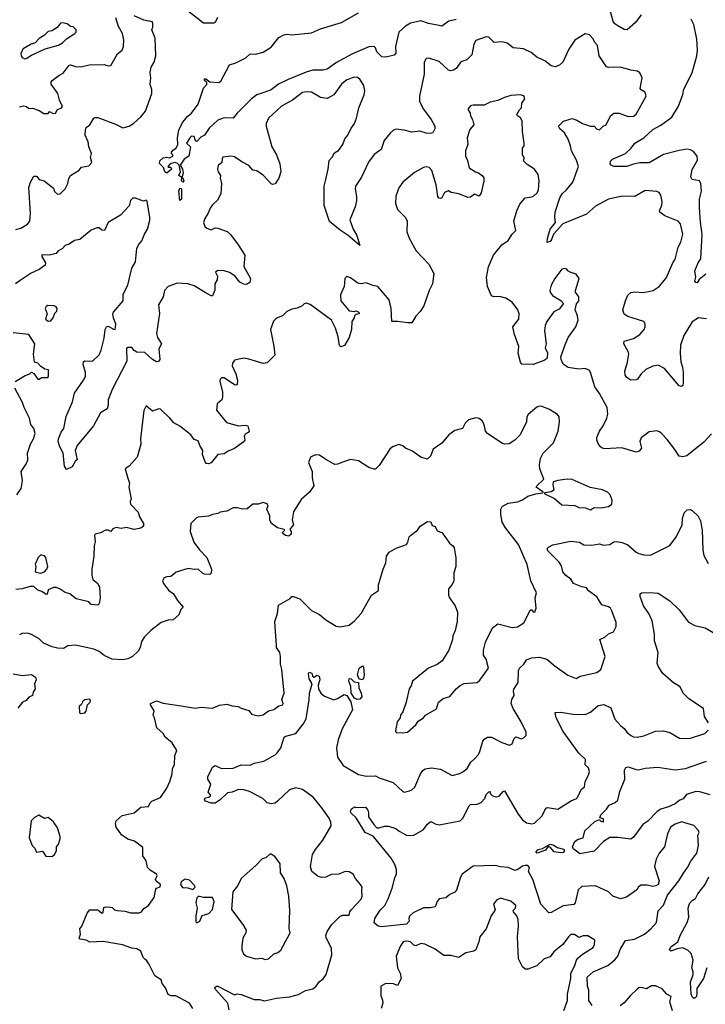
# Model space of a CAD drawing. Extents: x 1839239 to 1929705, y 762242 to 910352.
# Tile 300 of 429: x 1865536 to 1870797, y 857486 to 865042. Entities that reach past the tile are written whole.
import ezdxf

# ---------------------------------------------------------------- set-up
doc = ezdxf.new("R2010")
doc.units = 0

msp = doc.modelspace()

# ---------------------------------------------------------------- linework, layer by layer
at = {"layer": '0CON10XD'}
for points in [[(1866806.7, 865125), (1866945, 865018.1), (1867025, 865018.5), (1867041.1, 865028.9), (1867055, 865061.2)], [(1870305, 865078.6), (1870259.8, 865020.2), (1870197.5, 864965), (1870175, 864967.1), (1870126.2, 864995), (1870101.2, 865011.2), (1870088.6, 865028.6), (1870062, 865132)], [(1865535, 864374.3), (1865565, 864380.6), (1865586.7, 864375), (1865605, 864360), (1865635, 864362), (1865685.5, 864345.5), (1865721.4, 864321.4), (1865755, 864322.5), (1865765, 864337.5), (1865792.3, 864322.3), (1865810, 864325), (1865826.4, 864353.6), (1865855, 864363.3), (1865863.3, 864375), (1865841.2, 864425), (1865828.8, 864475), (1865778.3, 864548.3), (1865777.5, 864565), (1865784.2, 864575), (1865835, 864614.3), (1865869.2, 864630.8), (1865915, 864691.9), (1865925, 864694.4), (1865965, 864681.4), (1866005, 864680.8), (1866070, 864695), (1866185, 864697.9), (1866215, 864687.5), (1866235, 864690), (1866285, 864778.8), (1866322.7, 864807.3), (1866331.9, 864835), (1866334.5, 864885), (1866325.5, 864935), (1866295, 864990), (1866274.1, 865055)], [(1866557.9, 865007.9), (1866555, 865026.2), (1866487.1, 865037.1), (1866415, 865070.8)], [(1868885, 865043.5), (1868829.6, 865030.4), (1868775, 864992.5), (1868753.6, 864996.4), (1868672.2, 865012.2), (1868615, 865032.5), (1868535, 865015.5), (1868495, 864991.8), (1868444.2, 864945.8), (1868420.4, 864835), (1868421.5, 864785), (1868409.3, 864770.7), (1868345, 864754), (1868315, 864756.9), (1868277.1, 864795), (1868266.5, 864825), (1868255.4, 864835.4), (1868215, 864832.7), (1868089, 864781), (1867967.1, 864712.9), (1867895, 864662.9), (1867865, 864654.6), (1867785, 864653.8), (1867735, 864638), (1867596.1, 864583.9), (1867522.3, 864547.7), (1867465, 864502.9), (1867407.9, 864482.1), (1867355.4, 864464.6), (1867314.6, 864435.4), (1867204.2, 864325), (1867175, 864286), (1867105, 864287.5), (1867055, 864272), (1866989.5, 864210.5), (1866955, 864156.2), (1866925, 864140), (1866895, 864106.2), (1866885, 864112.5), (1866875, 864146.7), (1866855, 864148), (1866842.5, 864137.5), (1866816.2, 864095), (1866846, 864065), (1866834.2, 863995), (1866797.8, 863972.2), (1866767.5, 863925), (1866786, 863895), (1866788.8, 863865), (1866780, 863830), (1866785, 863830), (1866795.8, 863805), (1866787.5, 863795), (1866776.7, 863805), (1866780, 863830), (1866757.5, 863845), (1866770, 863875), (1866760, 863925), (1866745, 863940), (1866725, 863946.2), (1866690, 863935), (1866672.5, 863915), (1866675, 863910), (1866695, 863910), (1866700, 863895), (1866665, 863864.3), (1866648.8, 863875), (1866638.3, 863908.3), (1866608.3, 863938.3), (1866611.2, 863958.8), (1866637.3, 863982.7), (1866665, 863988), (1866685, 863981.2), (1866710, 863995), (1866710, 864005), (1866700, 864015), (1866701.2, 864025), (1866715, 864043.3), (1866737.5, 864055), (1866750, 864085), (1866746.2, 864135), (1866755.8, 864195), (1866785, 864254), (1866825, 864300.8), (1866854.6, 864325.4), (1866906.2, 864393.8), (1866945, 864517.5), (1866972, 864545), (1866970.7, 864560.7), (1866952.5, 864575), (1866955, 864588.8), (1866965, 864588.8), (1866995.8, 864565.8), (1867065, 864558.6), (1867079.1, 864570.9), (1867145, 864696), (1867195, 864710.8), (1867269.7, 864750.3), (1867305, 864778.8), (1867345, 864776.2), (1867405, 864792), (1867465, 864831.2), (1867525, 864905.6), (1867562, 864925), (1867585, 864930.4), (1867625, 864925.7), (1867775, 864941.6), (1867845, 864972.3), (1867954.3, 865004.3), (1868005, 865020.6), (1868134.3, 865095.7)], [(1870800.5, 863089.5), (1870750.7, 863049.3), (1870735, 863023.8), (1870723.9, 863023.9), (1870717.5, 863035), (1870723.3, 863065), (1870716.2, 863115), (1870741.4, 863175), (1870763.1, 863206.9), (1870773.1, 863393.1), (1870758.5, 863488.5), (1870750.9, 863600.9), (1870752.3, 863665), (1870768.5, 863725), (1870762.2, 863785), (1870751.2, 863805), (1870695.7, 863815.7), (1870684.5, 863835), (1870696.6, 863893.4), (1870736.5, 863965), (1870735.3, 863995.3), (1870705, 864030.6), (1870682.8, 864042.8), (1870655, 864048.5), (1870595, 864039.2), (1870475, 864006.8), (1870365, 863944.4), (1870295, 863943.4), (1870245, 863933.2), (1870195, 863914.5), (1870095.6, 863915.6), (1870074.3, 863924.3), (1870066.2, 863935), (1870070, 863955), (1870085, 863972.5), (1870184, 864016), (1870228.6, 864055), (1870256.2, 864095), (1870325.3, 864134.7), (1870395, 864198.2), (1870455, 864232.5), (1870538.6, 864295), (1870591.7, 864378.3), (1870625, 864468), (1870631.6, 864508.4), (1870696.6, 864635), (1870731.4, 864765), (1870737.3, 864807.3), (1870732.4, 864892.4), (1870708.6, 865005), (1870688, 865045)], [(1865505, 863433.1), (1865545, 863442.7), (1865595, 863472.7), (1865613.3, 863495), (1865617.8, 863555), (1865605.7, 863755), (1865617.5, 863795), (1865645, 863840), (1865665, 863840), (1865685.7, 863815.7), (1865722.5, 863805), (1865795, 863748.8), (1865804, 863724), (1865825, 863702.5), (1865845, 863706.7), (1865885, 863743.3), (1865906, 863785), (1865912.9, 863822.9), (1865926.2, 863845), (1865991.7, 863888.3), (1866010.7, 863909.3), (1866065, 863919.5), (1866090, 863945), (1866080, 863985), (1866085.6, 864015), (1866065.5, 864065), (1866061.1, 864105), (1866037.3, 864155), (1866039.4, 864195), (1866046.7, 864213.3), (1866074, 864235), (1866105, 864285.8), (1866115, 864292.5), (1866135, 864290.8), (1866271.2, 864241.2), (1866327, 864213), (1866374.5, 864225.5), (1866411.8, 864248.2), (1866465, 864295.7), (1866500.3, 864339.7), (1866548.6, 864475), (1866550, 864505), (1866535.8, 864545), (1866541.9, 864595), (1866537.7, 864637.7), (1866545, 864677.5), (1866567.1, 864715), (1866580, 864765), (1866575, 864900), (1866550, 864965), (1866557.8, 864985), (1866557.9, 865007.9)], [(1865575, 864742), (1865585, 864743.8), (1865625, 864770), (1865730.9, 864819.1), (1865833.1, 864846.9), (1865865, 864863.3), (1865895, 864895.7), (1865960, 864935), (1865970, 864945), (1865970, 864965), (1865947, 864987), (1865925, 864990), (1865899.5, 865009.5), (1865865, 865017.8), (1865848.8, 865015), (1865826.7, 864985), (1865785, 864956.2), (1865755, 864950), (1865725, 864922.5), (1865685, 864898), (1865653.3, 864865), (1865623.3, 864855), (1865563, 864817), (1865543.3, 864785), (1865546.2, 864765), (1865555, 864751.2), (1865575, 864742)], [(1870603.3, 862483.3), (1870607.6, 862417.6), (1870622.2, 862375), (1870625.6, 862335), (1870628, 862255), (1870623.3, 862235), (1870615, 862226.7), (1870595, 862233.3), (1870484, 862365), (1870435, 862391.4), (1870395, 862384.3), (1870341.3, 862358.7), (1870305, 862324), (1870275.9, 862284.1), (1870265, 862278.8), (1870225, 862276.7), (1870195, 862296.7), (1870180.8, 862315), (1870178.1, 862345), (1870200.6, 862415), (1870208.6, 862475), (1870204.2, 862495), (1870172, 862555), (1870173.8, 862575), (1870245.5, 862594.5), (1870295, 862625.8), (1870328, 862665), (1870335.7, 862685), (1870335, 862707.5), (1870323.8, 862725), (1870202.5, 862765), (1870173.2, 862783.2), (1870164.4, 862815), (1870183.3, 862885), (1870202.1, 862927.9), (1870225, 862948.6), (1870255, 862953.1), (1870319.1, 862949.1), (1870372.6, 862957.4), (1870395.4, 862964.6), (1870442.5, 862995), (1870495, 863058), (1870547.1, 863175), (1870566.5, 863205), (1870588.6, 863295), (1870610, 863335), (1870622.9, 863395), (1870605.7, 863475), (1870588.8, 863495), (1870485, 863536), (1870448.8, 863565), (1870446.2, 863575), (1870462.7, 863617.3), (1870465.7, 863645), (1870455.7, 863695), (1870442, 863715), (1870425, 863722.2), (1870335, 863731.9), (1870255, 863684), (1870161.2, 863688.8), (1870055, 863665.6), (1869955, 863611.1), (1869885, 863550), (1869704.3, 863475.7), (1869631.4, 863395), (1869617.1, 863355), (1869605, 863340.6), (1869583, 863333), (1869585, 863363.3), (1869606.7, 863435), (1869646.7, 863485), (1869641.1, 863525), (1869644.4, 863565), (1869680.5, 863675), (1869698.1, 863705), (1869731.4, 863735), (1869780.3, 863795), (1869824.3, 863915), (1869809.2, 863965), (1869769.2, 864035), (1869762.5, 864075), (1869743.3, 864125), (1869715, 864173.8), (1869680, 864205), (1869670, 864225), (1869708.1, 864261.9), (1869775, 864282.5), (1869811.7, 864271.7), (1869855, 864244.4), (1869915, 864224.4), (1869945, 864223.8), (1869965, 864201.2), (1869985, 864196.7), (1870012.5, 864225), (1870035.8, 864234.2), (1870069.2, 864305), (1870093.8, 864325), (1870135, 864325.8), (1870205, 864298), (1870245, 864302), (1870265, 864316.7), (1870343.8, 864455), (1870336, 864486), (1870305, 864503.8), (1870298, 864515), (1870313.3, 864595), (1870294, 864634), (1870275.8, 864645.8), (1870225, 864654.3), (1870145, 864678.6), (1870055, 864674.2), (1870039.7, 864679.7), (1869982.9, 864765), (1869969.4, 864845), (1869947.8, 864867.8), (1869936.1, 864896.1), (1869908.8, 864925), (1869875, 864933.8), (1869795.8, 864885), (1869750.6, 864815), (1869703.8, 864716.2), (1869677.6, 864692.4), (1869645, 864680), (1869615, 864688.1), (1869565.7, 864725.8), (1869503.3, 864753.3), (1869460.8, 864790.8), (1869401.7, 864818.3), (1869323.3, 864825), (1869275, 864860.8), (1869235, 864872.5), (1869176.1, 864866.1), (1869135, 864907.5), (1869115, 864911.2), (1869035, 864883.3), (1869021.1, 864855), (1869005, 864773.3), (1868965.7, 864734.3), (1868921.1, 864718.9), (1868885, 864667.5), (1868865, 864654.2), (1868845, 864649.2), (1868826.2, 864655), (1868755, 864722), (1868675, 864746.2), (1868655, 864743.3), (1868638.8, 864715), (1868639.4, 864625), (1868604.6, 864455), (1868604.6, 864415), (1868633.5, 864355), (1868694.3, 864275), (1868720.8, 864225), (1868720.8, 864205), (1868705.5, 864174.5), (1868685, 864168.1), (1868655, 864171.1), (1868606.7, 864186.7), (1868545, 864179.1), (1868485, 864193.1), (1868425, 864201.9), (1868405, 864194.3), (1868378, 864172), (1868332.9, 864115), (1868310.6, 864045), (1868255, 864007.1), (1868211.2, 863948.8), (1868157.6, 863832.4), (1868113.5, 863765), (1868109.5, 863745), (1868121.1, 863685), (1868118.9, 863651.1), (1868110, 863605), (1868070, 863505), (1868094, 863435), (1868122.2, 863385), (1868145, 863310), (1868056, 863386), (1867995, 863425.6), (1867913.8, 863493.8), (1867871.1, 863615), (1867871.1, 863765), (1867885.4, 863815), (1867903.6, 863895), (1867909.2, 863960.8), (1867934, 863986), (1867951.1, 864018.9), (1867981.1, 864038.9), (1868014.5, 864085), (1868031.5, 864128.5), (1868052.7, 864155), (1868075.9, 864204.1), (1868103.5, 864245), (1868119.2, 864285), (1868138.9, 864365), (1868178.2, 864465), (1868184.4, 864495), (1868176.5, 864536.5), (1868145, 864586.2), (1868127.8, 864597.8), (1868105, 864600), (1868045, 864580), (1868005, 864546.9), (1867945, 864465.6), (1867895, 864436.9), (1867844.5, 864444.5), (1867774.5, 864484.5), (1867735, 864488.9), (1867705, 864483.1), (1867629.2, 864425), (1867545, 864379.4), (1867445.7, 864285), (1867425.7, 864245), (1867426.9, 864225), (1867469.5, 864065), (1867505.4, 864005.4), (1867530.8, 863935), (1867540, 863875), (1867523.8, 863825), (1867495, 863782.5), (1867475, 863777.5), (1867465, 863783.3), (1867406.2, 863845), (1867355, 863881.2), (1867325, 863887.5), (1867294.1, 863924.1), (1867240.8, 863950.8), (1867185, 863988.8), (1867155, 863993.3), (1867095, 863986.2), (1867088.8, 863975), (1867087.5, 863945), (1867058, 863922), (1867054, 863895), (1867058, 863875), (1867075.7, 863845), (1867074.3, 863825), (1867083.8, 863785), (1867079.2, 863705), (1867054.1, 863655.9), (1867015, 863622), (1866996, 863595), (1866982.4, 863557.6), (1866955.7, 863515), (1866947.1, 863485), (1866955.5, 863455.5), (1866971.3, 863441.3), (1867005, 863430), (1867035, 863444.2), (1867055, 863442.5), (1867126.9, 863416.9), (1867153.1, 863393.1), (1867213.3, 863315), (1867264.2, 863235), (1867256.8, 863146.8), (1867308, 863055), (1867302.5, 863025), (1867275, 863010), (1867255, 863012), (1867225, 863028.8), (1867185.3, 863075.3), (1867145, 863102), (1867105, 863113.8), (1867055, 863116), (1867038.8, 863105), (1867053, 863073), (1867051.2, 863045), (1867034, 863015), (1867032.7, 862967.3), (1867015, 862923.8), (1867005, 862923.8), (1866958.8, 862948.8), (1866875, 863000.6), (1866825, 863015.6), (1866745, 863020.6), (1866674.5, 862995.5), (1866645.6, 862965), (1866635.6, 862915), (1866600, 862855), (1866607.8, 862787.8), (1866586.1, 862635), (1866593.2, 862603.2), (1866612, 862575), (1866623.3, 862555), (1866604, 862515), (1866610, 862435), (1866601.7, 862418.3), (1866585, 862417.5), (1866555, 862433.3), (1866495, 862487.5), (1866435, 862490), (1866414.1, 862504.1), (1866397.1, 862527.1), (1866365, 862525.8), (1866355, 862518.8), (1866358.2, 862421.8), (1866245.5, 862205), (1866215.6, 862125), (1866214.4, 862085), (1866205.7, 862055), (1866156.9, 862025), (1866100.8, 861925), (1865976, 861775), (1865962.5, 861735), (1865976.2, 861665), (1865964.2, 861655.8), (1865939.2, 861610.8), (1865895, 861590), (1865878.8, 861615), (1865868, 861715), (1865842.9, 861765), (1865831.9, 861805), (1865833.6, 861826.4), (1865855, 861877.5), (1865873.8, 861905), (1865892.7, 861997.3), (1865940.9, 862109.1), (1865957.1, 862175), (1866025.6, 862275), (1866040, 862305), (1866039.5, 862335), (1866022.5, 862395), (1866025, 862416.7), (1866035.8, 862424.2), (1866095, 862421.4), (1866145, 862470), (1866161.9, 862505), (1866183.2, 862596.8), (1866190.6, 862665), (1866201.2, 862685), (1866215, 862689.2), (1866255, 862665.8), (1866267.5, 862665), (1866273.8, 862705), (1866254.5, 862755), (1866250, 862785), (1866255, 862797.8), (1866329.1, 862885), (1866328.5, 862935), (1866365.3, 863005), (1866397.3, 863135), (1866423.2, 863185), (1866434, 863285), (1866447.1, 863315), (1866473.1, 863345), (1866493.3, 863396.7), (1866516.4, 863435), (1866535, 863503.3), (1866534.5, 863525), (1866515, 863650), (1866505, 863657.5), (1866485, 863650), (1866425, 863673.3), (1866405, 863672), (1866386.2, 863655), (1866375.6, 863614.4), (1866308.7, 863541.3), (1866214, 863485), (1866186.5, 863423.5), (1866165, 863427.8), (1866145, 863445.5), (1866127.5, 863445), (1866085, 863426.2), (1865998, 863355), (1865955, 863346.5), (1865915, 863319.1), (1865885, 863308.9), (1865863.3, 863286.7), (1865828.8, 863265), (1865815, 863246.7), (1865765, 863234.4), (1865705, 863237.1), (1865704.5, 863225), (1865734.2, 863175.8), (1865731.3, 863158.7), (1865685.6, 863124.4), (1865623.4, 863096.6), (1865540.5, 863040.5), (1865504.6, 863015.4)], [(1869333, 862627), (1869318.8, 862685), (1869365.6, 862745), (1869368.8, 862785), (1869359.2, 862815), (1869315.7, 862875), (1869265, 862904.4), (1869216.6, 862916.6), (1869174.1, 862914.1), (1869155, 862923.8), (1869125.7, 862995), (1869117.7, 863062.3), (1869133.8, 863145), (1869170.8, 863235), (1869235, 863313.8), (1869285, 863346.7), (1869313.8, 863395), (1869342, 863425), (1869328, 863495), (1869351.1, 863575), (1869373.4, 863626.6), (1869415, 863674), (1869465, 863681.5), (1869480.6, 863689.4), (1869506, 863714), (1869517.3, 863735), (1869522.2, 863805), (1869514.3, 863854.3), (1869485.9, 863895.9), (1869429.5, 863929.5), (1869403.3, 863955), (1869407.5, 863985), (1869394, 864005), (1869394.4, 864055), (1869405.8, 864075), (1869407.1, 864095), (1869394.2, 864185), (1869392, 864265), (1869377.7, 864287.7), (1869355, 864303.3), (1869351.2, 864315), (1869369.7, 864350.3), (1869386.2, 864365), (1869388.3, 864401.7), (1869411.2, 864435), (1869405, 864456.7), (1869375, 864466.2), (1869305, 864459.2), (1869255, 864444.5), (1869205, 864421.1), (1869145, 864408), (1869100, 864385), (1869016.4, 864386.4), (1868995, 864381.2), (1868974.2, 864354.2), (1868992.5, 864325), (1868993.6, 864303.6), (1869010, 864275), (1869020, 864235), (1868990.7, 864199.3), (1868970, 864135), (1868973.8, 864085), (1868957.5, 864035), (1868956, 863995), (1868972.1, 863962.1), (1868985.6, 863905.6), (1869032.5, 863875), (1869057.1, 863867.1), (1869085, 863846.7), (1869097.7, 863827.7), (1869098.3, 863801.7), (1869076.1, 863713.9), (1869061.7, 863688.3), (1869025, 863703.3), (1868995, 863680), (1868975, 863676.7), (1868905, 863706.2), (1868846.1, 863716.1), (1868825, 863728.8), (1868796.2, 863715), (1868773.8, 863675), (1868765, 863669.2), (1868751.7, 863671.7), (1868744.3, 863685), (1868731.4, 863775), (1868697.5, 863885), (1868678.3, 863908.3), (1868655, 863912), (1868635, 863908), (1868565, 863868.8), (1868476.7, 863795), (1868445, 863752.5), (1868423, 863687), (1868420.5, 863630.5), (1868433.8, 863585), (1868496.7, 863525), (1868510, 863495), (1868506, 863415), (1868524, 863365), (1868577, 863267), (1868675.7, 863165), (1868712.5, 863095), (1868703.8, 863015), (1868678, 862965), (1868635.8, 862845), (1868607.9, 862802.1), (1868575, 862766.7), (1868544.2, 862715.8), (1868515, 862714.7), (1868435, 862726.2), (1868392.5, 862725), (1868386, 862825), (1868371.7, 862891.7), (1868285, 862993.3), (1868245, 863002), (1868195, 863022.9), (1868155, 863015.8), (1868129.5, 863019.5), (1868075, 863061.2), (1868045, 863070), (1868030, 863055), (1868026, 862995), (1867998.3, 862931.7), (1868000, 862885), (1868065, 862808.8), (1868105, 862802.5), (1868116.7, 862806.7), (1868138.3, 862798.3), (1868140, 862785), (1868115, 862780), (1868105, 862770), (1868103.3, 862755), (1868083.1, 862725), (1868081.9, 862665), (1868065, 862602.5), (1868027.7, 862542.3), (1868000.7, 862530.7), (1867990.8, 862540.8), (1867979.1, 862609.1), (1867958.1, 862675), (1867927.1, 862735), (1867765, 862856.7), (1867735, 862866.7), (1867719.7, 862860.3), (1867704.2, 862845.8), (1867665, 862828), (1867625, 862821.2), (1867585, 862803.3), (1867551.7, 862768.3), (1867505, 862751.2), (1867482.7, 862727.3), (1867460, 862665), (1867486.4, 862536.4), (1867493.3, 862466.7), (1867435, 862407.5), (1867405, 862403.3), (1867295, 862438), (1867255, 862443.3), (1867185, 862428), (1867168.8, 862405), (1867166, 862385), (1867195, 862323.3), (1867207.3, 862275), (1867205, 862242.5), (1867195, 862236.7), (1867185, 862240), (1867105, 862293.8), (1867085, 862293.8), (1867075, 862282.5), (1867072.5, 862265), (1867092.9, 862185), (1867092, 862145), (1867085.6, 862124.4), (1867050.6, 862095), (1867046.1, 862046.1), (1867121.7, 861951.7), (1867215.7, 861925.7), (1867265, 861930.8), (1867285, 861926), (1867296.2, 861885), (1867290, 861875), (1867265, 861861.2), (1867258, 861845), (1867263.8, 861815), (1867250.5, 861799.5), (1867185, 861751.4), (1867135, 861730), (1867105, 861709.5), (1867055, 861704.3), (1867005, 861642), (1866985, 861633.8), (1866970, 861635), (1866958.3, 861648.3), (1866938, 861705), (1866941.9, 861735), (1866917.8, 861775), (1866905, 861811.4), (1866875, 861821.5), (1866848.9, 861855), (1866765, 861923.1), (1866717.5, 861947.5), (1866687.8, 861985), (1866615, 862054.3), (1866604.3, 862055.7), (1866555, 862038.8), (1866505, 862078.8), (1866487, 862043), (1866461.4, 861825), (1866464.2, 861785), (1866436.2, 861685), (1866375, 861616.7), (1866343.8, 861595), (1866364.3, 861524.3), (1866379.2, 861485), (1866372.2, 861455), (1866392, 861365), (1866384, 861345), (1866386, 861325), (1866445, 861262.5), (1866455, 861227.5), (1866486, 861175), (1866486.2, 861155), (1866465, 861138.8), (1866415, 861130.8), (1866355, 861145.6), (1866315, 861138.6), (1866275, 861145.6), (1866250, 861135), (1866235, 861113.8), (1866215, 861123.8), (1866195, 861123.8), (1866155, 861103.8), (1866113.8, 861095), (1866110, 861085), (1866116, 861035), (1866106.4, 861003.6), (1866105.6, 860924.4), (1866088.6, 860825), (1866088.8, 860778.8), (1866096.7, 860745), (1866135, 860716.2), (1866147.9, 860687.9), (1866152.2, 860605), (1866145, 860560), (1866135, 860550), (1866085, 860554), (1866065, 860575.8), (1865967.9, 860597.9), (1865921.2, 860635), (1865885, 860647.1), (1865845, 860672.9), (1865815, 860684), (1865795, 860683.8), (1865755, 860666.2), (1865745.9, 860634.1), (1865739.3, 860630.7), (1865706.7, 860655), (1865675, 860663.3), (1865645, 860692.5), (1865615, 860693.3), (1865554.3, 860675.7), (1865505, 860669.4)], [(1866765, 863653.3), (1866755.8, 863725), (1866765, 863750), (1866775, 863746.7), (1866776.5, 863736.5), (1866776.4, 863665), (1866765, 863653.3)], [(1870845, 861863.8), (1870785, 861798.8), (1870655, 861696.2), (1870625, 861687.5), (1870595, 861692.5), (1870562.7, 861742.7), (1870505, 861820), (1870463.9, 861863.9), (1870445, 861880), (1870425, 861886.7), (1870365, 861878), (1870305, 861833.3), (1870293.8, 861805), (1870306.4, 861753.6), (1870288.3, 861731.7), (1870266.2, 861723.8), (1870155.7, 861755.7), (1870025, 861750), (1870005, 861753.8), (1869993, 861763), (1869976.2, 861785), (1869964.3, 861814.3), (1869963.1, 861835), (1869984.4, 861885), (1870013.6, 861926.4), (1870041.8, 861985), (1870048.5, 862015), (1870043.6, 862065), (1869984.1, 862174.1), (1869948.1, 862225), (1869915.7, 862335.7), (1869905, 862353.3), (1869875, 862364.2), (1869825, 862360.6), (1869743.3, 862373.3), (1869705, 862397.5), (1869690, 862435), (1869688.8, 862455), (1869724.5, 862555.5), (1869745, 862603.3), (1869802, 862685), (1869820, 862735), (1869815, 862770), (1869797.5, 862815), (1869808.3, 862861.7), (1869826.7, 862885), (1869826.7, 862915), (1869801.7, 862951.7), (1869800, 862965), (1869827.5, 863055), (1869805, 863090), (1869760, 863105), (1869742.5, 863115), (1869735, 863127.5), (1869715, 863133.3), (1869695, 863126.7), (1869642.9, 863055), (1869614.2, 863005.8), (1869604.2, 862965), (1869608, 862945), (1869625, 862926), (1869687.3, 862887.3), (1869707.5, 862865), (1869675, 862820), (1869635, 862798.8), (1869580, 862725), (1869568.1, 862695), (1869561.9, 862655), (1869576.2, 862555), (1869568.8, 862525), (1869586.7, 862485), (1869582.5, 862445), (1869565, 862430), (1869475, 862396), (1869389.3, 862399.3), (1869377.5, 862415), (1869361.7, 862481.7), (1869366.2, 862535), (1869333, 862627)], [(1865755, 862727.5), (1865775, 862730), (1865793.3, 862755), (1865805, 862790), (1865820, 862805), (1865822.5, 862825), (1865815, 862837.5), (1865800, 862845), (1865751.7, 862848.3), (1865738.3, 862841.7), (1865731.2, 862825), (1865746.7, 862785), (1865732.5, 862745), (1865755, 862727.5)], [(1870805, 862746.5), (1870745, 862754), (1870696.6, 862723.4), (1870632.4, 862617.6), (1870605.6, 862545), (1870603.3, 862483.3)], [(1865500, 862265), (1865578, 862312), (1865612.5, 862325), (1865625, 862337.5), (1865645, 862327.5), (1865675, 862284.2), (1865685.8, 862284.2), (1865703.9, 862296.1), (1865747.5, 862295), (1865757.5, 862305), (1865756.7, 862355), (1865729.3, 862359.3), (1865694.3, 862384.3), (1865675.8, 862405.8), (1865650, 862415), (1865642, 862475), (1865651.2, 862555), (1865607, 862627), (1865485, 862638)], [(1865514.3, 861395), (1865545.7, 861445), (1865558.1, 861505), (1865546, 861575), (1865588.6, 861635), (1865596.9, 861665), (1865594.7, 861715), (1865617.7, 861785), (1865640.8, 861825), (1865654.6, 861865.4), (1865644, 861904), (1865620.6, 861935), (1865610, 861985), (1865570, 862065), (1865556.7, 862105), (1865497.5, 862215)], [(1866863.8, 857455), (1866837.5, 857495), (1866735, 857550.8), (1866695, 857552), (1866675, 857561.2), (1866653.3, 857613.3), (1866628.6, 857645), (1866620.8, 857675), (1866573.3, 857705), (1866527.3, 857797.3), (1866510.9, 857820.9), (1866495, 857832.2), (1866483.3, 857845), (1866465.5, 857895), (1866435, 857912.9), (1866395, 857918), (1866325, 857943.8), (1866175, 857968), (1866075, 857963.8), (1866045, 857978.8), (1866000, 857985), (1865992.5, 857995), (1866001.2, 858025), (1865997.5, 858065), (1866012.5, 858085), (1866053.6, 858186.4), (1866075, 858210), (1866135, 858210), (1866165, 858186.2), (1866175.7, 858194.3), (1866182, 858228), (1866195, 858233.3), (1866233, 858233), (1866245, 858230), (1866262.3, 858212.3), (1866283, 858207), (1866345, 858200), (1866385, 858187.5), (1866453, 858187), (1866470, 858195), (1866487.7, 858222.3), (1866525, 858244), (1866568, 858305), (1866580.5, 858369.5), (1866585, 858377.5), (1866613, 858387), (1866616.7, 858405), (1866582.3, 858432.3), (1866578.8, 858445), (1866590, 858475), (1866585, 858486), (1866536.7, 858515), (1866516, 858535), (1866505, 858587.5), (1866480, 858625), (1866479.7, 858689.7), (1866417.1, 858737.1), (1866364.4, 858754.4), (1866316.6, 858786.6), (1866275.9, 858845.9), (1866271.2, 858875), (1866276.4, 858893.6), (1866322.5, 858935), (1866413.3, 858956.7), (1866465, 858999.2), (1866525, 859003.3), (1866537.9, 859032.1), (1866550.8, 859045), (1866615, 859074.3), (1866665, 859144), (1866688.2, 859195), (1866704.6, 859255), (1866708.1, 859295), (1866722.9, 859325), (1866726.8, 859395), (1866741.3, 859435), (1866705, 859492.7), (1866650.8, 859535), (1866635.5, 859565), (1866588.5, 859608.5), (1866569.4, 859685), (1866558.6, 859705), (1866567.5, 859737.5), (1866538.8, 859785), (1866538.8, 859795), (1866585, 859814), (1866637, 859797), (1866775, 859775.4), (1866885, 859758.5), (1866925, 859767.1), (1867015, 859757.5), (1867069.3, 859780.7), (1867125, 859789.4), (1867166.1, 859776.1), (1867211.4, 859771.4), (1867235, 859758), (1867295, 859740), (1867315, 859713.8), (1867365, 859700.8), (1867405, 859706.9), (1867445, 859737.5), (1867485, 859748.1), (1867523.6, 859776.4), (1867555, 859784.6), (1867557.5, 859795), (1867546.9, 859825), (1867564.4, 859875), (1867546.7, 860056.7), (1867536.1, 860096.1), (1867538.2, 860155), (1867531.5, 860185), (1867507.5, 860225), (1867505, 860240), (1867494.4, 860425), (1867512.9, 860485), (1867521.7, 860548.3), (1867610.5, 860599.5), (1867625, 860616.2), (1867635, 860616.2), (1867685, 860598.6), (1867775, 860508.1), (1867836.6, 860476.6), (1867885, 860435.8), (1867965, 860389.2), (1867995, 860382.5), (1868063.2, 860396.8), (1868105, 860428), (1868155, 860486), (1868234.5, 860625), (1868289.4, 860660.6), (1868288.5, 860705), (1868324.6, 860825), (1868345.6, 860875), (1868351.5, 860925), (1868370, 860955), (1868423.2, 860986.8), (1868502.5, 861015), (1868515, 861032.5), (1868525, 861072.5), (1868533.8, 861085), (1868587.5, 861125), (1868607.5, 861155), (1868665, 861190), (1868689.3, 861189.3), (1868700.7, 861160.7), (1868725, 861152.5), (1868738.3, 861118.3), (1868776.1, 861106.1), (1868805.8, 861065.8), (1868833.3, 861025), (1868860, 861005), (1868869.5, 860989.5), (1868881.7, 860911.7), (1868882, 860845), (1868866.4, 860796.4), (1868866, 860735), (1868855, 860707.5), (1868826.7, 860675), (1868826.2, 860625), (1868834.3, 860604.3), (1868876.7, 860545), (1868894, 860495), (1868892.9, 860425), (1868878.1, 860355), (1868860.5, 860315), (1868857.8, 860285), (1868829.5, 860205), (1868777.9, 860122.1), (1868738.6, 860095), (1868673.1, 860065), (1868549.2, 859965), (1868539.1, 859930.9), (1868523.6, 859906.4), (1868501.2, 859805), (1868475, 859730), (1868457.5, 859705), (1868456.1, 859683.9), (1868432.5, 859655), (1868420, 859585), (1868425, 859572.5), (1868475, 859568.8), (1868512.5, 859575), (1868575, 859632), (1868592.2, 859657.8), (1868635, 859683.8), (1868650, 859705), (1868735, 859754.2), (1868749.2, 859805), (1868785, 859834), (1868835, 859848.6), (1868885, 859907.5), (1868915, 859932.5), (1868945, 859948), (1869045, 859955.8), (1869067.6, 859972.4), (1869132.4, 860065), (1869114, 860134), (1869094.2, 860165), (1869094.2, 860205), (1869110.8, 860265), (1869164, 860375), (1869205, 860405.7), (1869315, 860378.1), (1869355, 860384), (1869405, 860412.5), (1869455, 860513.3), (1869465, 860512.5), (1869475, 860497.5), (1869487.5, 860495), (1869498.8, 860525), (1869490, 860605), (1869501.4, 860645), (1869456.8, 860736.8), (1869430.8, 860860.8), (1869364, 861014), (1869262.7, 861142.7), (1869238.5, 861185), (1869227.3, 861245), (1869227.8, 861285), (1869237.1, 861305), (1869285, 861332.3), (1869355, 861342), (1869388.8, 861355), (1869435, 861385.8), (1869497, 861403), (1869550, 861410), (1869552.5, 861415), (1869542.5, 861425), (1869500, 861455), (1869504.1, 861465.9), (1869557.5, 861515), (1869526.2, 861595), (1869524.3, 861625.7), (1869532.9, 861675), (1869552.5, 861715), (1869631.2, 861795), (1869668.6, 861885), (1869678, 861955), (1869676.2, 861995), (1869662.7, 862012.7), (1869601.3, 862051.3), (1869545, 862074), (1869525, 862075.8), (1869505, 862068), (1869436.6, 862013.4), (1869427.1, 861995), (1869424.5, 861955), (1869375, 861856.2), (1869335, 861814), (1869292.7, 861787.3), (1869255, 861784.2), (1869235, 861792), (1869125, 861866.2), (1869108.8, 861885), (1869098.8, 861935), (1869085, 861963.3), (1869061.7, 861981.7), (1869035, 861986.9), (1868979.5, 861970.5), (1868955, 861946.7), (1868932.5, 861905), (1868875, 861890), (1868827.5, 861855), (1868775, 861792.5), (1868707.5, 861745), (1868688.3, 861691.7), (1868661.7, 861668.3), (1868613.9, 861683.9), (1868545, 861732.5), (1868495, 861753.3), (1868475, 861772.5), (1868445, 861783.3), (1868397.5, 861765), (1868375, 861746.7), (1868295, 861620), (1868265, 861593.8), (1868255, 861592), (1868215, 861605.7), (1868135, 861657.1), (1868075, 861665.7), (1868036.9, 861653.1), (1867975, 861630), (1867955, 861628.8), (1867885.8, 861665.8), (1867835, 861701.2), (1867805, 861703.3), (1867767.5, 861685), (1867752, 861645), (1867779.4, 861575), (1867780, 861525), (1867792, 861465), (1867760, 861415), (1867695, 861358.8), (1867636.7, 861265), (1867626.7, 861205), (1867637.5, 861165), (1867610, 861135), (1867610, 861125), (1867620, 861115), (1867620, 861095), (1867601.7, 861078.3), (1867575, 861082.5), (1867555, 861100), (1867553, 861107), (1867570, 861125), (1867565, 861130), (1867515, 861142), (1867467.5, 861175), (1867454.4, 861205), (1867455.5, 861235), (1867433.3, 861285), (1867443.3, 861315), (1867435, 861327.5), (1867405, 861337.5), (1867366.7, 861323.3), (1867325, 861322.9), (1867281.7, 861288.3), (1867245, 861285.6), (1867205, 861296.4), (1867175, 861297.3), (1867125, 861270), (1867075, 861264), (1867055, 861252.5), (1867015, 861245.8), (1866985, 861231.4), (1866905, 861223.3)], [(1869915, 861280.8), (1869945, 861298.8), (1869995, 861296.7), (1870055, 861305.8), (1870078.8, 861325), (1870080.8, 861355), (1870066, 861395), (1870045, 861416), (1870007.5, 861435), (1869912.7, 861452.7), (1869775, 861513.8), (1869736.1, 861516.1), (1869665, 861506.2), (1869630, 861495), (1869627.5, 861475), (1869635, 861432.5), (1869615, 861418.8), (1869568.3, 861411.7), (1869560, 861405), (1869638.3, 861368.3), (1869695, 861318.8), (1869795, 861312.9), (1869825, 861298.9), (1869875, 861295.8), (1869915, 861280.8)], [(1867143.8, 857445), (1867133.3, 857495), (1867038.9, 857598.9), (1867034.3, 857615), (1867045, 857624.3), (1867055, 857624.4), (1867185, 857560), (1867203.6, 857566.4), (1867235, 857562), (1867335, 857524.4), (1867375, 857524), (1867415, 857513.1), (1867505, 857533.3), (1867605, 857542.9), (1867675, 857560.5), (1867728.6, 857591.4), (1867785.8, 857604.2), (1867810.9, 857625), (1867835, 857660.6), (1867865, 857681.4), (1867886.5, 857715), (1867931.9, 857865), (1867927.1, 857915), (1867888.3, 857998.3), (1867885.7, 858015), (1867894.7, 858045.3), (1867930.6, 858099.4), (1867995, 858162.9), (1868015, 858169.2), (1868065, 858170), (1868070, 858195), (1868081.9, 858215), (1868156.4, 858293.6), (1868164.2, 858315), (1868161.1, 858358.9), (1868162.5, 858385), (1868152, 858405), (1868111.2, 858451.2), (1868093.3, 858485), (1868065, 858504), (1868034.1, 858505.9), (1867985, 858486), (1867925, 858483.1), (1867885, 858463.1), (1867855, 858460.6), (1867826.6, 858466.6), (1867776.2, 858505), (1867768, 858545), (1867781.4, 858635), (1867804.4, 858675), (1867861.8, 858745), (1867925.6, 858855), (1867922.2, 858885), (1867909.5, 858915), (1867853.5, 858995), (1867787.1, 859075), (1867705, 859135.6), (1867655, 859147.8), (1867605, 859132.9), (1867515, 859044), (1867495, 859030), (1867465, 859023.8), (1867435, 859032.5), (1867402, 859065), (1867298.9, 859118.9), (1867255, 859132.7), (1867215, 859134.4), (1867165, 859113.8), (1867130.5, 859109.5), (1867075, 859056), (1867035, 859028.8), (1867005, 859030.8), (1866962, 859045), (1866952.5, 859055), (1866958.3, 859071.7), (1866987.5, 859075), (1867000.8, 859085), (1867000, 859095), (1866980.8, 859115), (1867002.5, 859175), (1866979.2, 859215), (1866978.3, 859231.7), (1867014.4, 859305.6), (1867035, 859320), (1867085, 859296.2), (1867175, 859299.4), (1867235, 859322.7), (1867305, 859321.9), (1867334.2, 859335.8), (1867408.3, 859351.7), (1867495, 859401.1), (1867512.1, 859415), (1867540, 859455), (1867565.7, 859535), (1867576.7, 859545), (1867654.4, 859565.6), (1867710.6, 859635), (1867733.3, 859676.7), (1867756.3, 859823.7), (1867759.5, 859875), (1867780.5, 859945), (1867756.9, 859985), (1867751.4, 860025), (1867756.2, 860033.8), (1867777.8, 860027.8), (1867783.6, 860003.6), (1867795, 859997.5), (1867815, 860010.8), (1867833.2, 860003.2), (1867838.6, 859975), (1867825.8, 859935), (1867828.8, 859905), (1867845.5, 859875), (1867875, 859850.4), (1867945, 859822.9), (1867975, 859831.8), (1868025, 859864.1), (1868045.7, 859855.7), (1868077, 859807), (1868089.6, 859745), (1868010.7, 859599.3), (1867980, 859515), (1867966.2, 859453.8), (1867975, 859382), (1868017.8, 859317.8), (1868135, 859248.9), (1868196.8, 859236.8), (1868265, 859240.6), (1868295, 859224.4), (1868401.7, 859188.3), (1868475, 859118.8), (1868485, 859114), (1868525.7, 859124.3), (1868545, 859132), (1868567.6, 859152.4), (1868610.6, 859255), (1868628.8, 859281.2), (1868647.6, 859292.4), (1868695, 859300.3), (1868765, 859290), (1868855, 859242.5), (1868912.3, 859257.7), (1868935, 859270), (1868968.8, 859295), (1868996.7, 859345), (1869028.7, 859371.3), (1869055, 859403.8), (1869066.9, 859425), (1869088.6, 859505), (1869099.7, 859520.3), (1869125, 859536), (1869155.8, 859535.8), (1869235, 859496.2), (1869295, 859476), (1869315, 859486), (1869328.8, 859525), (1869342.3, 859537.7), (1869385, 859523.8), (1869407.3, 859532.7), (1869421.7, 859548.3), (1869421.2, 859575), (1869384.2, 859655), (1869322.9, 859755), (1869308.1, 859795), (1869311.1, 859825), (1869331.1, 859855), (1869325, 859890), (1869327.1, 859905), (1869360, 859955), (1869363.8, 860045), (1869370.6, 860065), (1869404.7, 860095.3), (1869425, 860130), (1869462.5, 860145), (1869525, 860149.1), (1869581.2, 860135), (1869645, 860080), (1869741.1, 860011.1), (1869805, 859985.8), (1869836.1, 860003.9), (1869965, 860032.5), (1869996.2, 860055), (1870028.8, 860155), (1869986.2, 860285), (1870025, 860302.5), (1870055, 860328.1), (1870093.3, 860345), (1870112, 860385), (1870112, 860415), (1870080.5, 860505), (1870068.1, 860525), (1870055, 860535.6), (1870002.6, 860552.6), (1869963.7, 860613.7), (1869899.7, 860659.7), (1869885, 860682.5), (1869849.7, 860689.7), (1869785.9, 860715.9), (1869765, 860747.5), (1869727, 860777), (1869704.2, 860805), (1869692.1, 860852.1), (1869675, 860880), (1869588, 860965), (1869583.8, 860985), (1869593.3, 860995), (1869626.7, 861013.3), (1869765, 861041.5), (1869831.9, 861031.9), (1869865, 861011.2), (1869925, 861008.6), (1869985, 861018.6), (1870015, 861010), (1870065, 861015.7), (1870095, 861035.6), (1870116.8, 861036.8), (1870159.2, 861029.2), (1870201.2, 861011.2), (1870265, 860956), (1870285.6, 860945.6), (1870325.5, 860935.5), (1870375, 860933.5), (1870525, 861006), (1870575.5, 861075), (1870620, 861165), (1870622, 861215), (1870635, 861256.7), (1870658.3, 861281.7), (1870683.6, 861283.6), (1870696, 861276), (1870741.7, 861231.7), (1870759.2, 861195), (1870772.5, 861125), (1870777.1, 860975), (1870785, 860930), (1870819.5, 860869.5)], [(1866905, 861223.3), (1866891.2, 861218.8), (1866848.8, 861175), (1866844.4, 861115), (1866872.2, 861032.2), (1866915, 860974), (1866972, 860915), (1867008, 860825), (1867006.1, 860793.9), (1866995, 860783.3), (1866955, 860788), (1866938.8, 860795), (1866905, 860826), (1866875, 860824), (1866828.3, 860831.7), (1866736.4, 860803.6), (1866695, 860768.8), (1866665, 860767.1), (1866645, 860758.8), (1866632, 860735), (1866638, 860715), (1866677.5, 860665), (1866716.8, 860636.8), (1866746.7, 860585), (1866790, 860535), (1866772.5, 860515), (1866757.5, 860475), (1866713.8, 860436.2), (1866675, 860434.2), (1866620, 860415), (1866541.2, 860355), (1866494.2, 860305.8), (1866470.3, 860269.7), (1866460.8, 860225), (1866445, 860196.2), (1866400, 860155), (1866365, 860136.7), (1866325, 860129.2), (1866245, 860134.3), (1866185, 860162.5), (1866145, 860194), (1866105, 860212.5), (1865965, 860242), (1865905, 860238), (1865873, 860217), (1865825, 860219.2), (1865785, 860228.6), (1865717.8, 860257.8), (1865685, 860290), (1865625, 860323.5), (1865595, 860333.1), (1865555, 860332), (1865535, 860321.2)], [(1865695, 860793.8), (1865726.2, 860805), (1865743.8, 860825), (1865751.2, 860845), (1865735.4, 860915.4), (1865725, 860927.1), (1865705, 860932.5), (1865695, 860932), (1865676.2, 860915), (1865654.2, 860865), (1865660, 860845), (1865654, 860804), (1865695, 860793.8)], [(1870822.2, 859645), (1870789.2, 859695), (1870782.5, 859755), (1870670, 859830), (1870628, 859875), (1870602.7, 859922.7), (1870553.6, 859953.6), (1870470.8, 860025), (1870436.2, 860075), (1870428, 860105), (1870434, 860185), (1870406, 860275), (1870405.9, 860325.9), (1870389.7, 860429.7), (1870364.3, 860485), (1870322.9, 860545), (1870296.4, 860616.4), (1870297.5, 860635), (1870307, 860643), (1870373.9, 860646.1), (1870435, 860640), (1870525, 860583.3), (1870595, 860513.3), (1870668.3, 860418.3), (1870715, 860392.5), (1870795, 860375.7), (1870875, 860328.1)], [(1868165, 859977.1), (1868140.7, 859980.7), (1868127.3, 860015), (1868140, 860065), (1868165, 860083.3), (1868173.8, 860073.8), (1868178.1, 860015), (1868177.1, 859992.9), (1868165, 859977.1)], [(1865485, 860022.9), (1865555, 860009.2), (1865626.1, 860016.1), (1865655.8, 859995.8), (1865661.2, 859975), (1865650, 859945), (1865653.6, 859906.4), (1865638.3, 859881.7), (1865633.6, 859856.4), (1865605, 859842), (1865585, 859816.7), (1865556.1, 859803.9), (1865521.2, 859758.8)], [(1868125, 859824.4), (1868105, 859835.7), (1868078.5, 859875), (1868075.6, 859925.6), (1868062, 859965), (1868065, 859986.7), (1868080, 859985), (1868101.1, 859961.1), (1868135.5, 859955.5), (1868137.8, 859915), (1868156.9, 859875), (1868161.2, 859845), (1868145, 859828.8), (1868125, 859824.4)], [(1866005, 859717.5), (1866035, 859722.5), (1866046.7, 859735), (1866056.7, 859785), (1866076.2, 859805), (1866080, 859815), (1866075, 859827.5), (1866035, 859823.3), (1866023.8, 859815), (1866006.4, 859783.6), (1865993.3, 859775), (1865993.9, 859723.9), (1866005, 859717.5)], [(1869849.3, 858390.7), (1869822.2, 858365), (1869797.1, 858265), (1869787.4, 858252.6), (1869705, 858241.5), (1869615, 858191.8), (1869595, 858189.2), (1869533.3, 858255), (1869473.1, 858445), (1869440, 858505), (1869447.8, 858535), (1869435, 858551.1), (1869415, 858552.5), (1869395, 858545.4), (1869358.3, 858521.7), (1869335, 858514.3), (1869285, 858537.3), (1869225, 858541.9), (1869185, 858552.5), (1869015, 858545.6), (1868931.9, 858485), (1868918, 858462), (1868886.9, 858363.1), (1868875, 858346), (1868835, 858328), (1868806.8, 858303.2), (1868753.3, 858295), (1868739.2, 858275), (1868725, 858233.8), (1868684.3, 858225.7), (1868633.2, 858226.8), (1868555, 858188.6), (1868527.7, 858162.3), (1868521.2, 858145), (1868525, 858123.3), (1868505, 858101.2), (1868311.4, 858081.4), (1868286.4, 858086.4), (1868255, 858112), (1868259.7, 858145), (1868301.2, 858208.8), (1868338, 858245), (1868362.2, 858295), (1868393.1, 858376.9), (1868413.1, 858456.9), (1868427.9, 858485), (1868428.3, 858518.3), (1868417.1, 858555), (1868386.9, 858606.9), (1868247.7, 858777.7), (1868186.7, 858805), (1868117.5, 858917.5), (1868076.9, 858955), (1868073.3, 858965), (1868082.6, 858987.4), (1868105, 859002.5), (1868115, 858997.5), (1868188.1, 858998.1), (1868206.7, 858975), (1868213.3, 858955), (1868212.5, 858925), (1868254, 858866), (1868275, 858841.4), (1868295, 858840), (1868335, 858854), (1868365, 858852.5), (1868422.5, 858835), (1868446.7, 858815), (1868505, 858784.5), (1868555, 858782.2), (1868632.9, 858825), (1868665, 858868.8), (1868685, 858885.7), (1868695, 858887.5), (1868725, 858870), (1868755, 858864.6), (1868915.6, 858894.4), (1868936.2, 858915), (1868985, 859010), (1868995, 859019.2), (1869045, 859020.9), (1869076.2, 859035), (1869103.8, 859065), (1869115, 859096.2), (1869135, 859117.5), (1869145, 859120), (1869146.7, 859105), (1869163.3, 859085), (1869195, 859077.1), (1869215, 859084.3), (1869245, 859120), (1869255, 859123.8), (1869361.1, 858945), (1869395, 858900.9), (1869425, 858880), (1869465, 858871.2), (1869485, 858876.2), (1869545, 858932), (1869565, 858976.7), (1869575, 858992), (1869585, 858995.7), (1869665, 858984), (1869770.3, 859049.7), (1869806.2, 859063.8), (1869816.2, 859073.8), (1869843.8, 859135), (1869868.8, 859155), (1869876, 859195), (1869900.8, 859245), (1869907.3, 859272.7), (1869901.4, 859301.4), (1869875.8, 859325), (1869877.1, 859365), (1869825, 859412.9), (1869705, 859578.6), (1869651.4, 859685), (1869644, 859726), (1869685, 859728.6), (1869782.4, 859712.4), (1869875, 859710), (1869915, 859727.1), (1869975, 859779.2), (1870017.9, 859787.9), (1870072.3, 859762.3), (1870102.2, 859675), (1870144.6, 859624.6), (1870175, 859604), (1870195, 859573.8), (1870225, 859548.6), (1870245, 859540), (1870275, 859537.5), (1870325.9, 859545.9), (1870415, 859583.3), (1870475, 859585.7), (1870525, 859572.9), (1870599.5, 859529.5), (1870675, 859526), (1870792.5, 859565), (1870818.8, 859591.2)], [(1870835, 859093.8), (1870755, 859117.2), (1870725, 859118.3), (1870653.2, 859096.8), (1870627.6, 859062.4), (1870595, 859049.1), (1870565, 859025.5), (1870515, 859000.4), (1870455, 858982.5), (1870426.9, 858965), (1870355, 858892.1), (1870316.7, 858865), (1870245, 858769.2), (1870225.5, 858754.5), (1870125, 858766.9), (1870064.6, 858765.4), (1870014.6, 858735.4), (1869945, 858662.5), (1869835, 858640), (1869805, 858664), (1869785, 858677.1), (1869778.7, 858695), (1869794.5, 858735.5), (1869815, 858751.8), (1869860, 858765), (1869872.6, 858817.4), (1869949.8, 858890.2), (1869984, 858904), (1869990, 858895), (1870015, 858887.5), (1870015, 858908.8), (1869987.5, 858917.5), (1869995, 858941.2), (1870039.2, 858985), (1870058, 859015), (1870106.2, 859035), (1870125, 859054), (1870141.1, 859118.9), (1870178.6, 859215), (1870176.4, 859283.6), (1870186.4, 859303.6), (1870205, 859308), (1870265, 859286.9), (1870285, 859285.6), (1870335, 859298.6), (1870432.7, 859307.3), (1870565, 859285.5), (1870645.2, 859294.8), (1870805, 859352.9)], [(1865785, 858620), (1865803, 858637), (1865817.5, 858665), (1865817.5, 858695), (1865833.9, 858716.1), (1865847.5, 858755), (1865846.7, 858775), (1865825, 858840), (1865795, 858887.5), (1865755, 858920), (1865725, 858912.5), (1865683, 858937), (1865649.3, 858920.7), (1865623.3, 858895), (1865607.5, 858765), (1865632.5, 858705), (1865652.5, 858685), (1865663.6, 858653.6), (1865711.7, 858661.7), (1865735, 858622.5), (1865785, 858620)], [(1869928.3, 857478.3), (1869902, 857515), (1869902.9, 857595), (1869893.4, 857626.6), (1869890, 857695), (1869935, 857736.6), (1870047.5, 857785), (1870102.6, 857827.4), (1870124.7, 857855.3), (1870143.7, 857906.3), (1870183.8, 857976.2), (1870252.6, 857987.4), (1870330, 858025), (1870377.5, 858065), (1870421.9, 858115), (1870436.1, 858203.9), (1870475, 858246.7), (1870505.8, 858324.2), (1870593.8, 858435), (1870628.2, 858491.8), (1870660.6, 858535), (1870685, 858584.2), (1870730.6, 858645), (1870745.6, 858705), (1870738, 858785), (1870749.2, 858805), (1870745, 858818.8), (1870708.3, 858858.3), (1870615, 858886), (1870565, 858867.5), (1870528.8, 858845), (1870507.5, 858795), (1870483.3, 858695), (1870442.9, 858645), (1870419.8, 858600.2), (1870407.8, 858545), (1870442, 858435), (1870433.8, 858406.2), (1870417.5, 858395), (1870395, 858391.2), (1870350.7, 858400.7), (1870305, 858401.2), (1870285, 858386.7), (1870270, 858365), (1870191.1, 858308.9), (1870145, 858296.5), (1870087, 858317), (1870055, 858349.5), (1869955, 858396.7), (1869849.3, 858390.7)], [(1869505, 858646), (1869496, 858655), (1869514.7, 858675.3), (1869547.6, 858682.4), (1869605, 858715.3), (1869635, 858706.7), (1869660.6, 858690.6), (1869707.7, 858677.7), (1869715.4, 858665), (1869705, 858650.8), (1869685, 858648), (1869637.4, 858657.4), (1869605, 858691.9), (1869591.7, 858698.3), (1869569.8, 858670.2), (1869515, 858647.8), (1869505, 858646)], [(1867415, 857831.2), (1867445, 857834), (1867486.4, 857873.6), (1867515.9, 857884.1), (1867538.8, 857901.2), (1867611.2, 858035), (1867603.8, 858065), (1867608, 858205), (1867601.4, 858315), (1867584.5, 858395), (1867565, 858451.2), (1867536.2, 858495), (1867533.9, 858563.9), (1867495, 858617.5), (1867465, 858637.5), (1867455, 858637.5), (1867425, 858610), (1867395, 858602.5), (1867348.3, 858551.7), (1867236.7, 858455), (1867206, 858395), (1867171.2, 858348.8), (1867160, 858215), (1867249.1, 858099.1), (1867273.3, 858055), (1867271.2, 858035), (1867248.6, 857995), (1867240.8, 857935), (1867240, 857905), (1867252.8, 857872.8), (1867276.8, 857856.8), (1867345, 857836.2), (1867395, 857840), (1867415, 857831.2)], [(1870809.2, 857765), (1870784, 857685), (1870731.2, 857608.8), (1870732, 857575), (1870728, 857545), (1870715, 857533.1), (1870705, 857533.3), (1870695, 857542.5), (1870687.1, 857565), (1870683.3, 857655), (1870704, 857715), (1870704.3, 857735), (1870694, 857765), (1870702.6, 857825), (1870688.5, 857875), (1870665, 857898.9), (1870625, 857919.2), (1870578, 857912), (1870535, 857894.6), (1870522.9, 857905), (1870533.1, 857926.9), (1870586.9, 857965), (1870603.5, 858015), (1870657.3, 858115), (1870670, 858155), (1870664.4, 858225), (1870675, 858258.8), (1870695, 858282.5), (1870720.8, 858299.2), (1870738.9, 858335), (1870794.5, 858405), (1870823.5, 858465)], [(1866865, 858367.5), (1866882.5, 858385), (1866880, 858395), (1866838.8, 858438.8), (1866805, 858446.7), (1866774.2, 858425.8), (1866768.8, 858405), (1866783.9, 858383.9), (1866825, 858381.2), (1866865, 858367.5)], [(1866895, 858112.5), (1866916.7, 858125), (1866935, 858167.5), (1866987, 858183), (1867016.2, 858215), (1867029.2, 858275), (1867015, 858306.2), (1866946.4, 858306.4), (1866915, 858313.3), (1866905, 858312.5), (1866895, 858302.5), (1866888.1, 858265), (1866896.7, 858225), (1866886.2, 858165), (1866888.3, 858118.3), (1866895, 858112.5)], [(1869711.7, 857438.3), (1869738.2, 857515), (1869738, 857565), (1869764.6, 857685), (1869765.4, 857725), (1869795.4, 857785), (1869807.1, 857825), (1869818.4, 857841.6), (1869855, 857870), (1869935, 857922.9), (1869946.7, 857945), (1869948.6, 857978.6), (1869895, 858012.5), (1869858.8, 858011.2), (1869825, 857999.2), (1869792.1, 858022.1), (1869765, 858022.5), (1869745.8, 858005), (1869703.8, 857946.2), (1869635, 857888.8), (1869605, 857851.2), (1869560.8, 857835), (1869505, 857782.1), (1869435.8, 857755.8), (1869415, 857755.6), (1869393, 857773), (1869362.7, 857835), (1869355.7, 858005), (1869364.2, 858085), (1869361.7, 858138.3), (1869349.2, 858165), (1869323.8, 858195), (1869322.7, 858207.3), (1869340, 858225), (1869342.5, 858245), (1869305, 858278.6), (1869225, 858300), (1869193.3, 858285), (1869171.2, 858255), (1869183.8, 858215), (1869181.2, 858205), (1869154, 858165), (1869113.8, 858065), (1869066.7, 858005), (1869060, 857965), (1869036.7, 857905), (1869020, 857895), (1868958.3, 857881.7), (1868905, 857845.8), (1868845, 857862), (1868791.3, 857861.3), (1868725, 857910), (1868645, 857948.6), (1868615, 857953.1), (1868575, 857935.6), (1868560, 857940), (1868535, 857965.8), (1868505, 857970.6), (1868478.8, 857965), (1868457.5, 857935), (1868425.7, 857855), (1868434, 857765), (1868456.4, 857726.4), (1868461.9, 857685), (1868435, 857630), (1868405, 857642.9), (1868345.9, 857645.9), (1868306.7, 857625), (1868305.8, 857555), (1868318.9, 857518.9), (1868322.9, 857495), (1868308.9, 857455)], [(1870544.6, 857435), (1870524.5, 857505), (1870534.2, 857545), (1870501.4, 857565), (1870465, 857605.8), (1870415, 857627.1), (1870385, 857628.1), (1870345, 857605.5), (1870305.8, 857614.2), (1870287.8, 857612.2), (1870275, 857603.5), (1870219.5, 857550.5), (1870175, 857497.1), (1870143.8, 857475)]]:
    msp.add_lwpolyline(points, dxfattribs=at)

doc.saveas('drawing.dxf')
